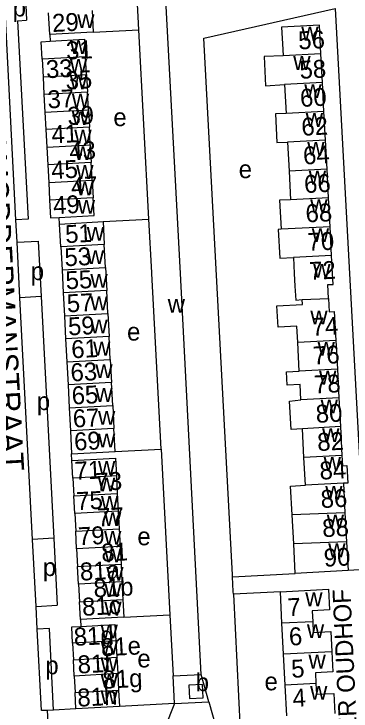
# Model space of a CAD drawing. Extents: x 157569 to 159501, y 382907 to 384670.
# Drawn here: x 158892.8 to 158968.1, y 383402.3 to 383558 of the extents above; entities that cross this region are included whole.
import ezdxf

# ---------------------------------------------------------------- set-up
doc = ezdxf.new("R2010")
doc.units = 0
for name, color, linetype in [('BLT_Basislijn', 7, 'Continuous'), ('BLT_Bebouwing', 7, 'Continuous'), ('BLT_Centroide', 7, 'Continuous'), ('BLT_Huisnummer', 7, 'Continuous'), ('BLT_Huisnummer_ tussenligend', 7, 'Continuous'), ('BLT_Onderverdeling_panden', 7, 'Continuous'), ('BLT_Straatnaam', 7, 'Continuous'), ('BLT_Straatnaam_verkleind', 7, 'Continuous')]:
    doc.layers.add(name, color=color, linetype=linetype)

msp = doc.modelspace()

# ---------------------------------------------------------------- linework, layer by layer
at = {"layer": 'BLT_Basislijn'}
for p, q in [((158893.25, 383512.02), (158890.25, 383569.6)), ((158894.95, 383569.81), (158895.63, 383556.56)), ((158935.24, 383552.52), (158964.58, 383559.14)), ((158893.63, 383556.44), (158895.63, 383556.56)), ((158910.52, 383553.87), (158920.74, 383554.41)), ((158900.81, 383553.34), (158900.89, 383551.86)), ((158893.51, 383506.99), (158893.25, 383512.02)), ((158903.02, 383511.01), (158902.93, 383512.54)), ((158912.74, 383511.59), (158922.98, 383512.13)), ((158893.51, 383506.99), (158898.21, 383507.26)), ((158894.16, 383494.62), (158893.51, 383506.99)), ((158898.21, 383507.26), (158898.86, 383494.89)), ((158898.86, 383494.89), (158894.16, 383494.62)), ((158896.97, 383440.67), (158894.16, 383494.62)), ((158898.86, 383494.89), (158901.69, 383440.91)), ((158915.42, 383460.27), (158925.7, 383460.81)), ((158905.77, 383458.27), (158905.7, 383459.76)), ((158901.69, 383440.91), (158896.97, 383440.67)), ((158897.76, 383425.69), (158896.97, 383440.67)), ((158901.69, 383440.91), (158902.47, 383425.95)), ((158941.67, 383432.28), (158955.67, 383433.08)), ((158952.35, 383428.98), (158941.85, 383428.43)), ((158897.76, 383425.69), (158902.47, 383425.95)), ((158898.02, 383420.61), (158897.76, 383425.69)), ((158907.65, 383422.77), (158907.73, 383421.24)), ((158917.36, 383423.28), (158927.66, 383423.83)), ((158936.39, 383404.42), (158934.67, 383410.51)), ((158928.71, 383404.01), (158928.38, 383410.17)), ((158928.71, 383404.01), (158936.39, 383404.42)), ((158936.39, 383404.42), (158939.77, 383392.44)), ((158901.65, 383402.57), (158900.3, 383402.5)), ((158901.32, 383382.61), (158900.3, 383402.5)), ((158906.65, 383402.81), (158901.65, 383402.57)), ((158928.71, 383404.01), (158916.4, 383403.36)), ((158928.71, 383404.01), (158921.66, 383386.89))]:
    msp.add_line(p, q, dxfattribs=at)
for points in [[(158964.58, 383559.14), (158971.38, 383433.97), (158967.47, 383433.71)], [(158893.63, 383556.44), (158896.01, 383512.16), (158893.25, 383512.02)], [(158941.67, 383432.28), (158941.65, 383432.73), (158935.24, 383552.52)], [(158941.85, 383428.43), (158941.82, 383429.01), (158941.67, 383432.28)], [(158941.85, 383428.43), (158943.35, 383398.06), (158950.05, 383375.4)], [(158901.65, 383402.57), (158900.72, 383420.74), (158898.02, 383420.61)], [(158900.3, 383402.5), (158898.97, 383402.44), (158898.02, 383420.61)]]:
    msp.add_lwpolyline(points, dxfattribs=at)
at = {"layer": 'BLT_Bebouwing'}
for p, q in [((158920.74, 383554.41), (158919.59, 383576.02)), ((158900.81, 383553.34), (158900.56, 383558.23)), ((158910.27, 383558.73), (158910.52, 383553.87)), ((158910.52, 383553.87), (158900.81, 383553.34)), ((158922.98, 383512.13), (158920.74, 383554.41)), ((158898.89, 383551.74), (158900.89, 383551.86)), ((158900.89, 383551.86), (158908.6, 383552.31)), ((158908.6, 383552.31), (158908.81, 383548.38)), ((158899.1, 383547.86), (158898.89, 383551.74)), ((158961.76, 383542.62), (158961.42, 383549.05)), ((158899.1, 383547.86), (158899.31, 383543.92)), ((158909.02, 383544.45), (158908.81, 383548.38)), ((158909.02, 383544.45), (158909.24, 383540.52)), ((158899.31, 383543.92), (158899.52, 383539.99)), ((158962.09, 383536.19), (158961.76, 383542.62)), ((158953.27, 383542.18), (158953.61, 383535.74)), ((158899.52, 383539.99), (158899.73, 383536.06)), ((158909.45, 383536.59), (158909.24, 383540.52)), ((158909.45, 383536.59), (158909.66, 383532.65)), ((158899.73, 383536.06), (158899.94, 383532.13)), ((158962.43, 383529.76), (158962.09, 383536.19)), ((158899.94, 383532.13), (158900.15, 383528.2)), ((158909.87, 383528.72), (158909.66, 383532.65)), ((158909.87, 383528.72), (158910.08, 383524.79)), ((158953.94, 383529.31), (158954.28, 383522.88)), ((158962.77, 383523.32), (158962.43, 383529.76)), ((158900.15, 383528.2), (158900.37, 383524.27)), ((158900.37, 383524.27), (158900.58, 383520.34)), ((158910.29, 383520.86), (158910.08, 383524.79)), ((158954.28, 383522.88), (158954.61, 383516.45)), ((158963.1, 383516.89), (158962.77, 383523.32)), ((158910.29, 383520.86), (158910.51, 383516.93)), ((158900.58, 383520.34), (158900.79, 383516.41)), ((158900.79, 383516.41), (158901, 383512.43)), ((158910.72, 383513), (158910.51, 383516.93)), ((158963.44, 383510.46), (158963.1, 383516.89)), ((158902.93, 383512.54), (158910.72, 383513)), ((158901, 383512.43), (158902.93, 383512.54)), ((158903.02, 383511.01), (158912.74, 383511.59)), ((158912.74, 383511.59), (158913, 383506.46)), ((158923.62, 383500.22), (158922.98, 383512.13)), ((158903.29, 383505.95), (158903.02, 383511.01)), ((158963.77, 383504.03), (158963.44, 383510.46)), ((158903.29, 383505.95), (158903.56, 383500.82)), ((158913.27, 383501.33), (158913, 383506.46)), ((158903.56, 383500.82), (158903.82, 383495.68)), ((158913.27, 383501.33), (158913.54, 383496.19)), ((158913.81, 383491.06), (158913.54, 383496.19)), ((158903.82, 383495.68), (158904.09, 383490.55)), ((158904.09, 383490.55), (158904.36, 383485.42)), ((158913.81, 383491.06), (158914.08, 383485.93)), ((158904.36, 383485.42), (158904.63, 383480.29)), ((158914.35, 383480.8), (158914.08, 383485.93)), ((158964.74, 383485.09), (158965.08, 383478.67)), ((158956.58, 383478.22), (158956.24, 383484.64)), ((158904.63, 383480.29), (158904.9, 383475.16)), ((158914.35, 383480.8), (158914.62, 383475.66)), ((158965.08, 383478.67), (158965.42, 383472.25)), ((158914.88, 383470.53), (158914.62, 383475.66)), ((158904.9, 383475.16), (158905.17, 383470.02)), ((158965.42, 383472.25), (158965.76, 383465.83)), ((158905.17, 383470.02), (158905.43, 383464.89)), ((158914.88, 383470.53), (158915.15, 383465.4)), ((158905.43, 383464.89), (158905.7, 383459.76)), ((158915.42, 383460.27), (158915.15, 383465.4)), ((158957.61, 383458.95), (158957.26, 383465.37)), ((158965.76, 383465.83), (158966.1, 383459.4)), ((158905.7, 383459.76), (158915.42, 383460.27)), ((158925.7, 383460.81), (158927.66, 383423.83)), ((158905.77, 383458.27), (158915.49, 383458.78)), ((158915.49, 383458.78), (158915.7, 383454.84)), ((158957.93, 383452.75), (158957.61, 383458.95)), ((158905.98, 383454.33), (158905.77, 383458.27)), ((158905.98, 383454.33), (158906.19, 383450.38)), ((158915.7, 383454.84), (158915.91, 383450.89)), ((158966.43, 383453.2), (158966.78, 383446.56)), ((158915.91, 383450.89), (158916.11, 383446.95)), ((158906.4, 383446.44), (158906.19, 383450.38)), ((158906.4, 383446.44), (158906.61, 383442.49)), ((158916.11, 383446.95), (158916.32, 383443.01)), ((158955.33, 383439.64), (158954.98, 383446.12)), ((158966.78, 383446.56), (158967.13, 383440.13)), ((158916.32, 383443.01), (158916.53, 383439.06)), ((158906.82, 383438.55), (158906.61, 383442.49)), ((158967.13, 383440.13), (158967.47, 383433.71)), ((158906.82, 383438.55), (158907.02, 383434.6)), ((158916.53, 383439.06), (158916.74, 383435.12)), ((158907.23, 383430.66), (158907.02, 383434.6)), ((158916.74, 383435.12), (158916.95, 383431.17)), ((158967.47, 383433.71), (158955.67, 383433.08)), ((158907.23, 383430.66), (158907.44, 383426.71)), ((158916.95, 383431.17), (158917.16, 383427.23)), ((158952.71, 383421.94), (158952.35, 383428.98)), ((158907.65, 383422.77), (158907.44, 383426.71)), ((158917.16, 383427.23), (158917.36, 383423.28)), ((158917.36, 383423.28), (158907.65, 383422.77)), ((158927.66, 383423.83), (158928.38, 383410.17)), ((158905.71, 383421.13), (158907.73, 383421.24)), ((158907.73, 383421.24), (158915.37, 383421.68)), ((158915.37, 383421.68), (158915.58, 383418.01)), ((158953.07, 383415.03), (158952.71, 383421.94)), ((158905.9, 383417.47), (158905.71, 383421.13)), ((158905.9, 383417.47), (158906.09, 383413.8)), ((158915.58, 383418.01), (158915.78, 383414.35)), ((158953.43, 383408.13), (158953.07, 383415.03)), ((158906.27, 383410.14), (158906.09, 383413.8)), ((158915.78, 383414.35), (158915.99, 383410.69)), ((158915.99, 383410.69), (158916.2, 383407.03)), ((158928.38, 383410.17), (158934.67, 383410.51)), ((158906.27, 383410.14), (158906.46, 383406.48)), ((158953.79, 383401.25), (158953.43, 383408.13)), ((158906.65, 383402.81), (158906.46, 383406.48)), ((158916.2, 383407.03), (158916.4, 383403.36)), ((158916.4, 383403.36), (158906.65, 383402.81))]:
    msp.add_line(p, q, dxfattribs=at)
for points in [[(158934.67, 383410.51), (158930.01, 383500), (158925.95, 383576.36)], [(158961.42, 383549.05), (158961.08, 383555.48), (158952.61, 383555.04), (158952.87, 383549.99), (158952.94, 383548.61)], [(158952.94, 383548.61), (158948.7, 383548.43), (158949.04, 383541.9), (158953.27, 383542.18)], [(158953.61, 383535.74), (158951.24, 383535.64), (158951.57, 383529.23), (158953.94, 383529.31)], [(158954.61, 383516.45), (158952.16, 383516.39), (158952.51, 383509.89)], [(158952.51, 383509.89), (158951.89, 383509.85), (158952.22, 383503.43), (158955.28, 383503.58)], [(158963.11, 383494.47), (158962.96, 383497.54), (158964.11, 383497.6), (158963.99, 383500), (158963.77, 383504.03)], [(158955.28, 383503.58), (158955.46, 383500), (158955.61, 383497.16), (158955.8, 383494.1), (158957.2, 383494.18)], [(158925.7, 383460.81), (158923.63, 383500), (158923.62, 383500.22)], [(158963.11, 383494.47), (158963.25, 383491.45), (158964.4, 383491.51), (158964.74, 383485.09)], [(158956.24, 383484.64), (158956.03, 383488.26), (158951.83, 383488.07), (158951.58, 383492.77), (158957.29, 383493.07), (158957.2, 383494.18)], [(158956.92, 383471.8), (158956.74, 383475.21), (158953.88, 383475.06), (158953.71, 383478.09), (158956.58, 383478.22)], [(158957.26, 383465.37), (158954.73, 383465.18), (158954.39, 383471.51), (158956.92, 383471.8)], [(158966.1, 383459.4), (158966.22, 383457.11), (158967.22, 383457.16), (158967.44, 383453.25), (158966.43, 383453.2)], [(158954.98, 383446.12), (158954.64, 383452.57), (158957.93, 383452.75)], [(158955.67, 383433.08), (158955.33, 383439.64)], [(158952.35, 383428.98), (158963.11, 383429.54), (158963.35, 383424.91), (158959.46, 383424.71), (158959.59, 383422.29)], [(158959.59, 383422.29), (158959.71, 383419.88), (158963.6, 383420.08), (158963.83, 383415.59)], [(158963.83, 383415.59), (158964.07, 383411.09), (158960.18, 383410.89), (158960.3, 383408.49)], [(158960.3, 383408.49), (158960.43, 383406.08), (158964.32, 383406.29), (158964.55, 383401.81)]]:
    msp.add_lwpolyline(points, dxfattribs=at)
msp.add_lwpolyline([(158931.93, 383408.12), (158932.07, 383405.15), (158935.06, 383405.29), (158934.91, 383408.27)], close=True, dxfattribs=at)
at = {"layer": 'BLT_Onderverdeling_panden'}
for p, q in [((158961.42, 383549.05), (158952.94, 383548.61)), ((158908.81, 383548.38), (158899.1, 383547.86)), ((158899.31, 383543.92), (158909.02, 383544.45)), ((158961.76, 383542.62), (158953.27, 383542.18)), ((158909.24, 383540.52), (158899.52, 383539.99)), ((158899.73, 383536.06), (158909.45, 383536.59)), ((158962.09, 383536.19), (158953.61, 383535.74)), ((158909.66, 383532.65), (158899.94, 383532.13)), ((158900.15, 383528.2), (158909.87, 383528.72)), ((158962.43, 383529.76), (158953.94, 383529.31)), ((158910.08, 383524.79), (158900.37, 383524.27)), ((158962.77, 383523.32), (158954.28, 383522.88)), ((158900.58, 383520.34), (158910.29, 383520.86)), ((158910.51, 383516.93), (158900.79, 383516.41)), ((158963.1, 383516.89), (158954.61, 383516.45)), ((158963.44, 383510.46), (158952.51, 383509.89)), ((158913, 383506.46), (158903.29, 383505.95)), ((158963.77, 383504.03), (158955.28, 383503.58)), ((158903.56, 383500.82), (158913.27, 383501.33)), ((158913.54, 383496.19), (158903.82, 383495.68)), ((158904.09, 383490.55), (158913.81, 383491.06)), ((158914.08, 383485.93), (158904.36, 383485.42)), ((158964.74, 383485.09), (158956.24, 383484.64)), ((158904.63, 383480.29), (158914.35, 383480.8)), ((158965.08, 383478.67), (158956.58, 383478.22)), ((158914.62, 383475.66), (158904.9, 383475.16)), ((158965.42, 383472.25), (158956.92, 383471.8)), ((158905.17, 383470.02), (158914.88, 383470.53)), ((158915.15, 383465.4), (158905.43, 383464.89)), ((158965.76, 383465.83), (158957.26, 383465.37)), ((158966.1, 383459.4), (158957.61, 383458.95)), ((158915.7, 383454.84), (158905.98, 383454.33)), ((158966.43, 383453.2), (158957.93, 383452.75)), ((158906.19, 383450.38), (158915.91, 383450.89)), ((158916.11, 383446.95), (158906.4, 383446.44)), ((158966.78, 383446.56), (158954.98, 383446.12)), ((158906.61, 383442.49), (158916.32, 383443.01)), ((158967.13, 383440.13), (158955.33, 383439.64)), ((158916.53, 383439.06), (158906.82, 383438.55)), ((158907.02, 383434.6), (158916.74, 383435.12)), ((158916.95, 383431.17), (158907.23, 383430.66)), ((158907.44, 383426.71), (158917.16, 383427.23)), ((158959.59, 383422.29), (158952.71, 383421.94)), ((158915.58, 383418.01), (158905.9, 383417.47)), ((158963.83, 383415.59), (158953.07, 383415.03)), ((158906.09, 383413.8), (158915.78, 383414.35)), ((158915.99, 383410.69), (158906.27, 383410.14)), ((158960.3, 383408.49), (158953.43, 383408.13)), ((158906.46, 383406.48), (158916.2, 383407.03))]:
    msp.add_line(p, q, dxfattribs=at)
msp.add_lwpolyline([(158957.2, 383494.18), (158963.11, 383494.47)], dxfattribs=at)

# ---------------------------------------------------------------- texts
at = {"layer": 'BLT_Centroide'}
for s, p in [('p', (158892.54, 383557.4)), ('w', (158906.95, 383554.82)), ('w', (158957.02, 383552.03)), ('w', (158905.31, 383549.01)), ('w', (158905.31, 383544.83)), ('w', (158955.23, 383545.47)), ('w', (158905.31, 383541.16)), ('w', (158957.69, 383539.19)), ('w', (158905.75, 383537.07)), ('w', (158905.75, 383533.15)), ('e', (158915.03, 383532.92)), ('w', (158958.02, 383532.75)), ('w', (158906.3, 383529.02)), ('w', (158958.35, 383526.31)), ('w', (158906.3, 383525.35)), ('w', (158906.73, 383521.14)), ('e', (158943.04, 383521.31)), ('w', (158958.69, 383519.88)), ('w', (158906.73, 383517.47)), ('w', (158907.08, 383513.37)), ('w', (158959.02, 383513.47)), ('w', (158909.09, 383507.33)), ('w', (158959.36, 383507.03)), ('w', (158909.09, 383502.13)), ('w', (158959.69, 383499.06)), ('p', (158896.57, 383498.54)), ('w', (158909.89, 383496.83)), ('w', (158909.89, 383491.83)), ('w', (158927.17, 383491.27)), ('w', (158959.04, 383488.66)), ('w', (158909.89, 383486.67)), ('e', (158918.09, 383485.04)), ('w', (158910.5, 383481.71)), ('w', (158960.66, 383481.66)), ('w', (158911, 383476.66)), ('w', (158961, 383475.22)), ('w', (158911, 383471.36)), ('p', (158897.92, 383469.53)), ('w', (158961.34, 383468.81)), ('w', (158911.6, 383466.25)), ('w', (158961.68, 383462.38)), ('w', (158911.6, 383461.2)), ('w', (158962.02, 383455.97)), ('w', (158911.6, 383455.07)), ('w', (158911.6, 383451.4)), ('w', (158962.37, 383449.53)), ('w', (158912.26, 383447.26)), ('w', (158912.95, 383443.66)), ('w', (158962.71, 383443.12)), ('w', (158912.95, 383439.48)), ('e', (158920.39, 383439.35)), ('w', (158912.95, 383435.54)), ('w', (158963.05, 383436.69)), ('p', (158899.27, 383432.48)), ('w', (158913.44, 383431.45)), ('w', (158913.01, 383427.81)), ('w', (158957.91, 383425.75)), ('w', (158913.01, 383423.67)), ('w', (158912.17, 383418.58)), ('w', (158958.28, 383418.66)), ('w', (158912.17, 383414.91)), ('e', (158920.39, 383412.08)), ('w', (158958.63, 383411.84)), ('p', (158899.83, 383410.55)), ('w', (158912.17, 383411.24)), ('w', (158912.17, 383407.57)), ('b', (158933.43, 383406.78)), ('e', (158948.81, 383406.97)), ('w', (158958.99, 383404.88)), ('w', (158912.17, 383403.91))]:
    msp.add_text(s, height=4, dxfattribs=at).set_placement(p)
at = {"layer": 'BLT_Huisnummer'}
for s, rotation, p in [('29', 3.0105, (158901.45, 383553.92)), ('56', 2.9961, (158956.44, 383550.03)), ('33', 3.0105, (158900.07, 383543.6)), ('37', 3.0105, (158900.41, 383536.86)), ('60', 2.9961, (158956.84, 383537.19)), ('41', 3.0105, (158901.29, 383529.04)), ('64', 2.9961, (158957.52, 383524.34)), ('45', 3.0105, (158901.25, 383521.1)), ('49', 3.0105, (158901.66, 383513.23)), ('68', 2.9961, (158958.07, 383511.41)), ('53', 3.0105, (158904.19, 383501.62)), ('72', 2.9961, (158958.9, 383498.56)), ('57', 3.0105, (158904.72, 383491.33)), ('74', 3.0376, (158959.45, 383486.07)), ('61', 3.0105, (158905.72, 383481.07)), ('78', 3.0376, (158959.96, 383473.23)), ('65', 3.0105, (158905.82, 383470.76)), ('69', 3.0105, (158906.35, 383460.48)), ('82', 3.0376, (158960.69, 383460.37)), ('71', 3.0105, (158906.46, 383453.95)), ('75', 3.0105, (158906.83, 383447.19)), ('86', 3.0376, (158961.45, 383447.65)), ('79', 3.0105, (158907.24, 383439.34)), ('81', 3.0105, (158912.43, 383435.68)), ('90', 3.0376, (158962.15, 383434.55)), ('81a', 3.0105, (158907.65, 383431.45)), ('81c', 3.0105, (158908.14, 383423.59)), ('7', 2.9712, (158954.04, 383423.49)), ('81d', 3.0105, (158906.29, 383416.89)), ('6', 2.9712, (158954.36, 383416.95)), ('81f', 3.0105, (158907.13, 383410.71)), ('5', 2.9712, (158954.87, 383409.75)), ('81h', 3.0105, (158907.07, 383403.31)), ('4', 2.9712, (158955.18, 383403.25))]:
    msp.add_text(s, height=4, rotation=rotation, dxfattribs=at).set_placement(p)
at = {"layer": 'BLT_Huisnummer_ tussenligend'}
for s, rotation, p in [('31', 3.0105, (158904.55, 383547.76)), ('58', 2.9961, (158956.73, 383543.48)), ('35', 3.0105, (158904.44, 383541.11)), ('39', 3.0105, (158904.86, 383533.17)), ('62', 2.9961, (158957.14, 383530.75)), ('43', 3.0105, (158905.28, 383525.3)), ('66', 2.9961, (158957.75, 383517.96)), ('47', 3.0105, (158905.67, 383517.44)), ('51', 3.0105, (158904.37, 383506.78)), ('70', 2.9961, (158958.53, 383505.03)), ('55', 3.0105, (158904.46, 383496.48)), ('59', 3.0105, (158905, 383486.19)), ('76', 3.0376, (158959.74, 383479.69)), ('63', 3.0105, (158905.55, 383475.91)), ('80', 3.0376, (158960.36, 383466.67)), ('67', 3.0105, (158906.07, 383465.62)), ('84', 3.0376, (158961.2, 383453.99)), ('73', 3.0105, (158911.15, 383451.46)), ('77', 3.0105, (158911.55, 383443.53)), ('88', 3.0376, (158961.81, 383441.15)), ('81b', 3.0105, (158910.7, 383427.71)), ('81e', 3.0105, (158912.36, 383414.54)), ('81g', 3.0105, (158912.7, 383407.31))]:
    msp.add_text(s, height=4, rotation=rotation, dxfattribs=at).set_placement(p)
at = {"layer": 'BLT_Straatnaam'}
msp.add_text('ANTONY MODDERMANSTRAAT', height=4.9999, rotation=273.1448, dxfattribs=at).set_placement((158884.6, 383556.33))
at = {"layer": 'BLT_Straatnaam_verkleind'}
msp.add_text('PIETER OUDHOF', height=4, rotation=92.7263, dxfattribs=at).set_placement((158970.07, 383385.72))

doc.saveas('drawing.dxf')
